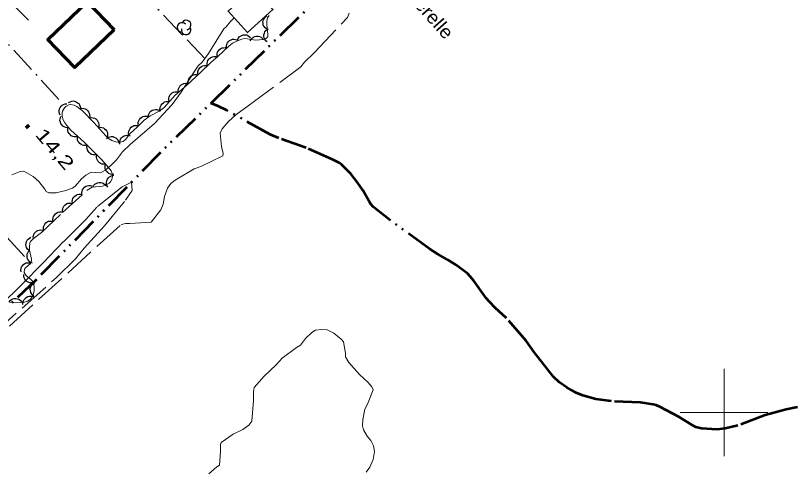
# Model space of a CAD drawing. Extents: x 386081 to 389416, y 5130568 to 5134082.
# Drawn here: x 387238.2 to 387416.1, y 5131987.2 to 5132090.8 of the extents above; entities that cross this region are included whole.
import ezdxf

# ---------------------------------------------------------------- set-up
doc = ezdxf.new("R2010")
doc.units = 0
doc.header["$LTSCALE"] = 1.2
for name, pattern in [('DASH_DOUBLE_DOT', [9.2, 5, -1.2, 0.3, -1.2, 0.3, -1.2]), ('DOT_DASHED', [7.7, 5, -1.2, 0.3, -1.2]), ('LONG_DASHED', [7.5, 6, -1.5])]:
    doc.linetypes.add(name, pattern=pattern)
for name, color, linetype, lineweight in [('19', 7, 'Continuous', 13), ('2', 7, 'Continuous', 13), ('26', 7, 'Continuous', 35), ('3', 7, 'Continuous', 140), ('31', 7, 'Continuous', 70), ('4', 7, 'DASH_DOUBLE_DOT', 53), ('41', 7, 'DOT_DASHED', 25), ('44', 7, 'Continuous', 25), ('61', 7, 'Continuous', 13)]:
    doc.layers.add(name, color=color, linetype=linetype, lineweight=lineweight)

msp = doc.modelspace()

# ---------------------------------------------------------------- linework, layer by layer
at = {"layer": '19'}
msp.add_lwpolyline([(387210.56, 5132117.01), (387211.98, 5132117.09), (387213.59, 5132116.8), (387216.05, 5132114.97), (387223.73, 5132106.84), (387228.61, 5132102.23), (387241.12, 5132089.7)], dxfattribs=at)
at = {"layer": '2', "linetype": 'LONG_DASHED'}
for points in [[(387236.75, 5132019.76), (387262.28, 5132042.99), (387263.32, 5132043.26), (387264.3, 5132043.21), (387269.16, 5132043.49), (387271.32, 5132046.32), (387271.85, 5132047.63), (387272.16, 5132049.41), (387272.84, 5132051.32), (387273.61, 5132052.38), (387274.63, 5132053.11), (387278.99, 5132055.74), (387280.48, 5132056.25), (387285.5, 5132058.7), (387285.56, 5132059.26), (387285.23, 5132060.84), (387284.93, 5132063.92), (387285.38, 5132064.86), (387286.69, 5132066.51), (387288.5, 5132068.09), (387291.32, 5132070.11), (387303.3, 5132079.05), (387304.16, 5132080.12), (387306.38, 5132082.29), (387313.96, 5132090.3), (387314.38, 5132091.29)], [(387264.61, 5132052.7), (387262.48, 5132051.58), (387256.69, 5132046.94), (387254.18, 5132044.13), (387249.06, 5132039), (387244.41, 5132034.13), (387239.76, 5132029.44), (387231.22, 5132021.04), (387225.69, 5132016.13), (387223.88, 5132014.3), (387220.42, 5132012.05), (387219.97, 5132012.22), (387219.08, 5132012.91), (387217.84, 5132013.45), (387217.63, 5132012.93), (387217.63, 5132011.99), (387217.33, 5132010.54), (387216.72, 5132009.42), (387215.53, 5132008.18), (387213.92, 5132006.96), (387209.62, 5132003.3), (387196.04, 5131989.01), (387193.68, 5131986.98), (387181.72, 5131978.95)], [(387232.96, 5132017.9), (387247.54, 5132030.88), (387251.85, 5132035.17), (387253.85, 5132037.59), (387258.45, 5132042.7), (387263.31, 5132048.55), (387264.8, 5132050.79), (387264.61, 5132052.7)], [(387306.69, 5132018.8), (387305.83, 5132018.29), (387304.38, 5132016.95), (387303.21, 5132015.38), (387302.32, 5132014.84), (387299.08, 5132012.43), (387297.7, 5132010.88), (387294.97, 5132008.32), (387292.67, 5132005.68), (387292.51, 5132004.79), (387292.53, 5132002.71), (387292.13, 5131998), (387291.47, 5131997.12), (387290.04, 5131996.12), (387287.84, 5131995.08), (387285.09, 5131993.15), (387284.95, 5131992.65), (387284.98, 5131991.07), (387284.72, 5131987.93), (387284.15, 5131987.57), (387282.3, 5131985.99)], [(387318.25, 5131986.36), (387319.08, 5131987.51), (387319.85, 5131989.25), (387320.14, 5131991.05), (387319.95, 5131992.4), (387319.33, 5131993.57), (387318.47, 5131994.57), (387317.6, 5131996.05), (387317.44, 5131996.92), (387317.51, 5131998.41), (387317.94, 5132000.73), (387318.57, 5132001.94), (387319.84, 5132005.17), (387319.53, 5132005.86), (387318.67, 5132006.86), (387316.69, 5132008.68), (387314.25, 5132011.41), (387313.55, 5132012.76), (387313.55, 5132013.59), (387313.06, 5132016.16), (387312.52, 5132016.76), (387310.83, 5132018.18), (387309.32, 5132018.88), (387308.11, 5132019.01), (387306.69, 5132018.8)]]:
    msp.add_lwpolyline(points, dxfattribs=at)
at = {"layer": '2'}
msp.add_lwpolyline([(387288.1, 5132090.29), (387287.23, 5132089.44), (387286.24, 5132088.21), (387285.74, 5132087.72), (387282.25, 5132082.09), (387280.75, 5132080.13), (387279.89, 5132079.28), (387278.77, 5132077.68), (387276.02, 5132073.27), (387273.91, 5132070.46), (387269.93, 5132066.06), (387264.35, 5132061.3), (387262.62, 5132059.59), (387261.25, 5132057.75), (387260.01, 5132056.53), (387258.65, 5132055.44), (387257.53, 5132054.83), (387255.44, 5132054.96), (387254.2, 5132054.3), (387253.21, 5132053.44), (387251.81, 5132051.76), (387251.19, 5132051.34), (387249.66, 5132050.76), (387247.42, 5132050.26), (387245.74, 5132050.2), (387245.19, 5132050.51), (387244.88, 5132051.08), (387243.5, 5132052.86), (387242.18, 5132053.99), (387240.03, 5132055.2), (387239.21, 5132055.08), (387237.34, 5132054.34)], dxfattribs=at)
at = {"layer": '3'}
msp.add_line((387240.64, 5132065.7), (387241.15, 5132065.09), dxfattribs=at)
at = {"layer": '31', "lineweight": 35}
msp.add_lwpolyline([(387292.52, 5132097.06), (387286.7, 5132091.81), (387291.12, 5132086.9), (387296.95, 5132092.14)], close=True, dxfattribs=at)
at = {"layer": '31'}
msp.add_lwpolyline([(387260.68, 5132087.48), (387251.72, 5132078.9), (387245.57, 5132085.33), (387254.52, 5132093.91)], close=True, dxfattribs=at)
at = {"layer": '4'}
for points in [[(387318.59, 5132105.79), (387271.28, 5132059.47), (387242.97, 5132030.44), (387221.09, 5132009.79)], [(387416.8, 5132001.22), (387414.2, 5132000.69), (387409.39, 5131999.38), (387403.16, 5131997.01), (387400.26, 5131996.33), (387398.38, 5131996.13), (387394.83, 5131996.32), (387393.55, 5131996.66), (387392.27, 5131997.37), (387389.64, 5131999.03), (387385.29, 5132001.26), (387384.46, 5132001.65), (387383.83, 5132001.84), (387380.94, 5132002.25), (387374.31, 5132002.57), (387370.72, 5132003.05), (387367.71, 5132003.88), (387366.05, 5132004.59), (387365.3, 5132005.01), (387364.09, 5132005.73), (387362.34, 5132006.96), (387361.06, 5132008.15), (387359.64, 5132009.88), (387356.64, 5132013.8), (387354.8, 5132016.41), (387350.27, 5132021.59), (387347.72, 5132023.92), (387346.38, 5132025.28), (387345.68, 5132026.13), (387342.81, 5132030.09), (387342.03, 5132031.08), (387341.37, 5132031.76), (387338.75, 5132033.76), (387336.91, 5132034.91), (387334.63, 5132036.18), (387332.72, 5132037.4), (387323.82, 5132043.9), (387319.84, 5132047.07), (387319.3, 5132047.63), (387318.89, 5132048.23), (387317.45, 5132050.86), (387316.29, 5132052.62), (387314.74, 5132054.59), (387312.62, 5132056.71), (387312.07, 5132057.08), (387310.57, 5132057.83), (387304.52, 5132060.53), (387298.3, 5132062.74), (387296.32, 5132063.57), (387286.36, 5132069.13), (387284.45, 5132070.07), (387282.73, 5132070.76)]]:
    msp.add_lwpolyline(points, dxfattribs=at)
at = {"layer": '41'}
for points in [[(387211.22, 5132110.2), (387231.53, 5132089.67), (387249.07, 5132070.5)], [(387281.46, 5132080.86), (387276.07, 5132086.55), (387269.22, 5132093.73)], [(387187.42, 5132089.5), (387203.08, 5132074.09), (387223.62, 5132053.7), (387241.48, 5132034.32)]]:
    msp.add_lwpolyline(points, dxfattribs=at)
at = {"layer": '44', "linetype": 'DOT_DASHED', "lineweight": 13}
for points in [[(387258.02, 5132051.78), (387258.86, 5132052.04), (387259.57, 5132052.45), (387259.84, 5132052.74), (387260.2, 5132053.46), (387260.32, 5132054.24), (387260.26, 5132054.62), (387259.99, 5132055.26), (387258.53, 5132057.04), (387257.64, 5132058.05), (387253.82, 5132061.8), (387250.79, 5132064.59), (387249.89, 5132065.61), (387249.41, 5132066.28), (387249.05, 5132066.95), (387248.82, 5132067.7), (387248.78, 5132068.53), (387248.89, 5132068.92), (387249.33, 5132069.69), (387249.63, 5132070), (387250.34, 5132070.37), (387250.73, 5132070.42), (387251.52, 5132070.3), (387252.18, 5132070.01), (387253.43, 5132068.98), (387256.07, 5132066.32), (387258.78, 5132063.3), (387259.42, 5132062.7), (387260.16, 5132062.24), (387261.03, 5132061.91), (387261.5, 5132061.83), (387262.37, 5132061.87), (387262.73, 5132061.99), (387263.28, 5132062.44), (387264.28, 5132063.76), (387266.01, 5132065.32), (387267.51, 5132066.88), (387268.91, 5132067.86), (387270.93, 5132068.91), (387272.09, 5132069.79), (387274.58, 5132072.54), (387277.17, 5132074.76), (387280.59, 5132077.91), (387282.72, 5132080), (387284.45, 5132081.47), (387286.84, 5132083.78), (387287.73, 5132084.45), (387288.86, 5132085.01), (387289.87, 5132085.38), (387290.54, 5132085.51), (387291.15, 5132085.49), (387292.93, 5132085.12), (387294.79, 5132085.33), (387295.38, 5132085.57), (387295.6, 5132085.75), (387295.75, 5132085.95), (387295.82, 5132086.53), (387295.53, 5132088.69), (387295.57, 5132089.51), (387295.7, 5132090.25), (387296.09, 5132090.82)], [(387236.75, 5132025.25), (387239.38, 5132025.15), (387240.17, 5132025.21), (387240.91, 5132025.44), (387241.53, 5132025.87), (387241.99, 5132026.47), (387242.26, 5132027.16), (387242.41, 5132027.88), (387242.44, 5132028.63), (387242.34, 5132029.34), (387242.07, 5132029.99), (387241.6, 5132030.47), (387241.03, 5132030.86), (387240.48, 5132031.38), (387240.16, 5132032.05), (387240.24, 5132032.75), (387240.42, 5132033.05), (387241.55, 5132034.07), (387241.74, 5132034.37), (387241.83, 5132034.7), (387241.81, 5132035.07), (387241.36, 5132037.13), (387241.33, 5132037.92), (387241.45, 5132038.72), (387241.6, 5132039.09), (387242.15, 5132039.74), (387244.1, 5132041.18), (387248.91, 5132045.76), (387254.5, 5132050.84), (387255.67, 5132051.51), (387258.02, 5132051.78)]]:
    msp.add_lwpolyline(points, dxfattribs=at)
at = {"layer": '44'}
for points in [[(387295.48, 5132087.72), (387295.15, 5132087.98), (387294.91, 5132088.3), (387294.75, 5132088.59), (387294.68, 5132088.94), (387294.66, 5132089.31), (387294.75, 5132089.68), (387294.85, 5132089.99), (387295.06, 5132090.27), (387295.32, 5132090.53), (387295.63, 5132090.72)], [(387295.61, 5132084.76), (387295.29, 5132085.03), (387295.07, 5132085.37), (387294.94, 5132085.67), (387294.89, 5132086.02), (387294.9, 5132086.39), (387295.01, 5132086.76), (387295.13, 5132087.06), (387295.36, 5132087.33), (387295.65, 5132087.57), (387295.97, 5132087.73)], [(387288.84, 5132085.18), (387289, 5132085.56), (387289.27, 5132085.88), (387289.51, 5132086.1), (387289.83, 5132086.25), (387290.18, 5132086.35), (387290.56, 5132086.36), (387290.89, 5132086.34), (387291.22, 5132086.2), (387291.53, 5132086.01), (387291.79, 5132085.75)], [(387291.78, 5132084.99), (387291.97, 5132085.36), (387292.26, 5132085.65), (387292.52, 5132085.85), (387292.85, 5132085.98), (387293.21, 5132086.05), (387293.59, 5132086.03), (387293.91, 5132085.98), (387294.23, 5132085.82), (387294.52, 5132085.6), (387294.76, 5132085.33)], [(387286.36, 5132083.42), (387286.34, 5132083.84), (387286.44, 5132084.23), (387286.56, 5132084.54), (387286.78, 5132084.82), (387287.05, 5132085.06), (387287.39, 5132085.24), (387287.7, 5132085.36), (387288.05, 5132085.38), (387288.42, 5132085.34), (387288.76, 5132085.22)], [(387284.25, 5132081.28), (387284.18, 5132081.69), (387284.23, 5132082.09), (387284.31, 5132082.41), (387284.5, 5132082.72), (387284.74, 5132082.99), (387285.05, 5132083.21), (387285.34, 5132083.37), (387285.69, 5132083.43), (387286.06, 5132083.44), (387286.41, 5132083.36)], [(387281.95, 5132079.35), (387281.91, 5132079.77), (387281.98, 5132080.16), (387282.09, 5132080.48), (387282.29, 5132080.77), (387282.55, 5132081.03), (387282.88, 5132081.23), (387283.17, 5132081.36), (387283.52, 5132081.4), (387283.89, 5132081.39), (387284.24, 5132081.29)], [(387279.86, 5132077.2), (387279.79, 5132077.61), (387279.83, 5132078.01), (387279.91, 5132078.33), (387280.09, 5132078.63), (387280.33, 5132078.91), (387280.65, 5132079.13), (387280.93, 5132079.29), (387281.28, 5132079.36), (387281.65, 5132079.37), (387282, 5132079.3)], [(387277.63, 5132075.19), (387277.57, 5132075.6), (387277.63, 5132076), (387277.72, 5132076.32), (387277.91, 5132076.62), (387278.16, 5132076.89), (387278.48, 5132077.1), (387278.77, 5132077.25), (387279.12, 5132077.3), (387279.49, 5132077.3), (387279.84, 5132077.22)], [(387275.37, 5132073.22), (387275.32, 5132073.63), (387275.4, 5132074.03), (387275.5, 5132074.35), (387275.7, 5132074.64), (387275.96, 5132074.9), (387276.29, 5132075.1), (387276.58, 5132075.23), (387276.93, 5132075.28), (387277.3, 5132075.26), (387277.65, 5132075.17)], [(387273.27, 5132071.09), (387273.17, 5132071.49), (387273.19, 5132071.9), (387273.25, 5132072.22), (387273.41, 5132072.54), (387273.63, 5132072.83), (387273.94, 5132073.07), (387274.21, 5132073.24), (387274.55, 5132073.33), (387274.92, 5132073.36), (387275.28, 5132073.31)], [(387248.35, 5132067.98), (387248.17, 5132068.35), (387248.1, 5132068.75), (387248.09, 5132069.09), (387248.18, 5132069.42), (387248.34, 5132069.76), (387248.58, 5132070.06), (387248.81, 5132070.29), (387249.13, 5132070.44), (387249.48, 5132070.56), (387249.84, 5132070.58)], [(387250.24, 5132070.86), (387250.6, 5132071.08), (387250.99, 5132071.19), (387251.32, 5132071.24), (387251.66, 5132071.18), (387252.01, 5132071.06), (387252.33, 5132070.85), (387252.59, 5132070.64), (387252.78, 5132070.35), (387252.92, 5132070.01), (387252.99, 5132069.65)], [(387271.25, 5132068.86), (387271.15, 5132069.27), (387271.17, 5132069.68), (387271.24, 5132070), (387271.4, 5132070.31), (387271.62, 5132070.61), (387271.92, 5132070.84), (387272.2, 5132071.02), (387272.54, 5132071.11), (387272.91, 5132071.14), (387273.27, 5132071.09)], [(387252.91, 5132069.5), (387253.32, 5132069.58), (387253.73, 5132069.54), (387254.05, 5132069.46), (387254.35, 5132069.28), (387254.63, 5132069.04), (387254.85, 5132068.73), (387255.01, 5132068.44), (387255.08, 5132068.1), (387255.09, 5132067.73), (387255.02, 5132067.37)], [(387268.45, 5132067.62), (387268.5, 5132068.04), (387268.66, 5132068.41), (387268.83, 5132068.69), (387269.09, 5132068.93), (387269.4, 5132069.13), (387269.77, 5132069.24), (387270.09, 5132069.31), (387270.44, 5132069.27), (387270.8, 5132069.18), (387271.11, 5132069.01)], [(387250.03, 5132065.13), (387249.61, 5132065.17), (387249.24, 5132065.33), (387248.95, 5132065.5), (387248.71, 5132065.76), (387248.51, 5132066.06), (387248.39, 5132066.43), (387248.31, 5132066.75), (387248.35, 5132067.1), (387248.44, 5132067.46), (387248.61, 5132067.78)], [(387255.08, 5132067.42), (387255.49, 5132067.48), (387255.89, 5132067.42), (387256.21, 5132067.32), (387256.51, 5132067.13), (387256.77, 5132066.88), (387256.98, 5132066.55), (387257.12, 5132066.26), (387257.18, 5132065.91), (387257.17, 5132065.54), (387257.08, 5132065.19)], [(387266.26, 5132065.58), (387266.17, 5132065.99), (387266.2, 5132066.39), (387266.28, 5132066.71), (387266.45, 5132067.02), (387266.68, 5132067.31), (387266.99, 5132067.54), (387267.27, 5132067.7), (387267.61, 5132067.78), (387267.98, 5132067.8), (387268.34, 5132067.74)], [(387252.35, 5132063.16), (387251.94, 5132063.06), (387251.54, 5132063.08), (387251.21, 5132063.15), (387250.9, 5132063.31), (387250.61, 5132063.54), (387250.37, 5132063.84), (387250.2, 5132064.12), (387250.12, 5132064.46), (387250.09, 5132064.83), (387250.14, 5132065.19)], [(387257.08, 5132065.19), (387257.5, 5132065.25), (387257.9, 5132065.18), (387258.21, 5132065.09), (387258.51, 5132064.9), (387258.78, 5132064.64), (387258.98, 5132064.32), (387259.13, 5132064.03), (387259.18, 5132063.68), (387259.17, 5132063.31), (387259.09, 5132062.96)], [(387264.05, 5132063.55), (387263.99, 5132063.96), (387264.05, 5132064.37), (387264.15, 5132064.68), (387264.34, 5132064.98), (387264.59, 5132065.25), (387264.91, 5132065.45), (387265.21, 5132065.6), (387265.55, 5132065.65), (387265.93, 5132065.64), (387266.27, 5132065.56)], [(387254.56, 5132061.12), (387254.15, 5132061.03), (387253.74, 5132061.05), (387253.42, 5132061.12), (387253.11, 5132061.28), (387252.82, 5132061.51), (387252.58, 5132061.81), (387252.41, 5132062.09), (387252.32, 5132062.43), (387252.3, 5132062.8), (387252.35, 5132063.16)], [(387258.95, 5132062.7), (387259.3, 5132062.94), (387259.68, 5132063.07), (387260.01, 5132063.13), (387260.36, 5132063.09), (387260.71, 5132062.99), (387261.04, 5132062.8), (387261.3, 5132062.6), (387261.51, 5132062.32), (387261.68, 5132061.98), (387261.76, 5132061.63)], [(387262, 5132061.39), (387261.96, 5132061.81), (387262.04, 5132062.2), (387262.15, 5132062.52), (387262.36, 5132062.8), (387262.62, 5132063.06), (387262.95, 5132063.25), (387263.25, 5132063.38), (387263.6, 5132063.42), (387263.97, 5132063.39), (387264.32, 5132063.29)], [(387256.67, 5132059), (387256.26, 5132058.92), (387255.86, 5132058.95), (387255.54, 5132059.03), (387255.23, 5132059.2), (387254.95, 5132059.44), (387254.72, 5132059.75), (387254.56, 5132060.03), (387254.49, 5132060.38), (387254.47, 5132060.75), (387254.53, 5132061.1)], [(387258.73, 5132056.81), (387258.31, 5132056.76), (387257.91, 5132056.83), (387257.6, 5132056.93), (387257.31, 5132057.12), (387257.04, 5132057.38), (387256.84, 5132057.7), (387256.69, 5132058), (387256.65, 5132058.35), (387256.66, 5132058.72), (387256.75, 5132059.07)], [(387260.62, 5132054.49), (387260.21, 5132054.45), (387259.81, 5132054.53), (387259.5, 5132054.64), (387259.21, 5132054.85), (387258.95, 5132055.11), (387258.76, 5132055.44), (387258.63, 5132055.74), (387258.6, 5132056.09), (387258.62, 5132056.46), (387258.72, 5132056.81)], [(387259.25, 5132051.56), (387259.04, 5132051.92), (387258.96, 5132052.32), (387258.93, 5132052.65), (387259, 5132052.99), (387259.13, 5132053.33), (387259.36, 5132053.64), (387259.58, 5132053.88), (387259.89, 5132054.06), (387260.23, 5132054.19), (387260.59, 5132054.24)], [(387255.81, 5132051.53), (387256, 5132051.9), (387256.28, 5132052.19), (387256.54, 5132052.39), (387256.87, 5132052.52), (387257.23, 5132052.59), (387257.62, 5132052.57), (387257.94, 5132052.52), (387258.25, 5132052.36), (387258.55, 5132052.14), (387258.79, 5132051.87)], [(387253.38, 5132049.82), (387253.32, 5132050.23), (387253.38, 5132050.64), (387253.47, 5132050.95), (387253.66, 5132051.25), (387253.92, 5132051.52), (387254.24, 5132051.73), (387254.53, 5132051.87), (387254.88, 5132051.93), (387255.25, 5132051.92), (387255.6, 5132051.84)], [(387251.16, 5132047.8), (387251.1, 5132048.22), (387251.16, 5132048.62), (387251.25, 5132048.94), (387251.44, 5132049.23), (387251.7, 5132049.5), (387252.02, 5132049.71), (387252.31, 5132049.85), (387252.66, 5132049.91), (387253.03, 5132049.91), (387253.38, 5132049.82)], [(387248.94, 5132045.79), (387248.88, 5132046.2), (387248.94, 5132046.6), (387249.03, 5132046.92), (387249.22, 5132047.21), (387249.48, 5132047.48), (387249.8, 5132047.69), (387250.09, 5132047.84), (387250.44, 5132047.89), (387250.81, 5132047.89), (387251.16, 5132047.8)], [(387246.76, 5132043.72), (387246.7, 5132044.13), (387246.75, 5132044.53), (387246.83, 5132044.85), (387247.02, 5132045.15), (387247.26, 5132045.43), (387247.58, 5132045.64), (387247.87, 5132045.8), (387248.21, 5132045.86), (387248.59, 5132045.86), (387248.94, 5132045.79)], [(387244.59, 5132041.65), (387244.52, 5132042.06), (387244.58, 5132042.46), (387244.66, 5132042.78), (387244.85, 5132043.08), (387245.09, 5132043.36), (387245.41, 5132043.57), (387245.7, 5132043.73), (387246.04, 5132043.79), (387246.41, 5132043.79), (387246.76, 5132043.72)], [(387242.23, 5132039.8), (387242.22, 5132040.22), (387242.32, 5132040.61), (387242.44, 5132040.92), (387242.66, 5132041.19), (387242.94, 5132041.44), (387243.28, 5132041.61), (387243.59, 5132041.73), (387243.94, 5132041.74), (387244.31, 5132041.7), (387244.65, 5132041.58)], [(387241.21, 5132037.09), (387240.9, 5132037.38), (387240.69, 5132037.73), (387240.56, 5132038.03), (387240.53, 5132038.38), (387240.55, 5132038.75), (387240.67, 5132039.11), (387240.8, 5132039.41), (387241.04, 5132039.67), (387241.33, 5132039.9), (387241.65, 5132040.06)], [(387242.01, 5132034.15), (387241.62, 5132034.31), (387241.3, 5132034.56), (387241.08, 5132034.8), (387240.92, 5132035.11), (387240.81, 5132035.47), (387240.79, 5132035.85), (387240.81, 5132036.18), (387240.93, 5132036.5), (387241.12, 5132036.82), (387241.37, 5132037.09)], [(387239.42, 5132032.15), (387239.36, 5132032.56), (387239.42, 5132032.96), (387239.52, 5132033.28), (387239.71, 5132033.57), (387239.96, 5132033.84), (387240.29, 5132034.05), (387240.58, 5132034.19), (387240.93, 5132034.25), (387241.3, 5132034.24), (387241.65, 5132034.16)], [(387242.51, 5132029.85), (387242.12, 5132029.69), (387241.72, 5132029.66), (387241.39, 5132029.68), (387241.06, 5132029.8), (387240.73, 5132029.98), (387240.46, 5132030.24), (387240.25, 5132030.49), (387240.12, 5132030.82), (387240.03, 5132031.18), (387240.03, 5132031.54)], [(387242.36, 5132026.62), (387242.02, 5132026.87), (387241.78, 5132027.19), (387241.62, 5132027.48), (387241.54, 5132027.83), (387241.53, 5132028.2), (387241.6, 5132028.57), (387241.71, 5132028.88), (387241.91, 5132029.17), (387242.17, 5132029.43), (387242.48, 5132029.62)], [(387236.68, 5132025.25), (387236.92, 5132025.59), (387237.25, 5132025.83), (387237.54, 5132025.99), (387237.88, 5132026.07), (387238.25, 5132026.09), (387238.62, 5132026.01), (387238.94, 5132025.91), (387239.22, 5132025.71), (387239.48, 5132025.44), (387239.67, 5132025.14)], [(387239.86, 5132024.71), (387239.86, 5132025.13), (387239.97, 5132025.52), (387240.11, 5132025.82), (387240.33, 5132026.09), (387240.62, 5132026.33), (387240.97, 5132026.49), (387241.27, 5132026.6), (387241.63, 5132026.61), (387241.99, 5132026.55), (387242.33, 5132026.42)]]:
    msp.add_lwpolyline(points, dxfattribs=at)
for centre, start, end in [((387277.127, 5132088.602), 282.26917, 149.72626), ((387276.186, 5132088.055), 44.11537, 269.80396), ((387277.127, 5132087.508), 166.93686, 29.62122)]:
    msp.add_arc(centre, 1.093, start, end, dxfattribs=at)
at = {"layer": '61'}
for p, q in [((387400, 5131990), (387400, 5132010)), ((387390, 5132000), (387410, 5132000))]:
    msp.add_line(p, q, dxfattribs=at)

# ---------------------------------------------------------------- texts
at = {"layer": '26', "width": 1.1}
msp.add_text('Passerelle', height=3, rotation=311.552, dxfattribs=at).set_placement((387322.58, 5132100.52))
at = {"layer": '3', "width": 1.4}
msp.add_text('14,2   ', height=3, rotation=310.294, dxfattribs=at).set_placement((387242.47, 5132063.48))

doc.saveas('drawing.dxf')
